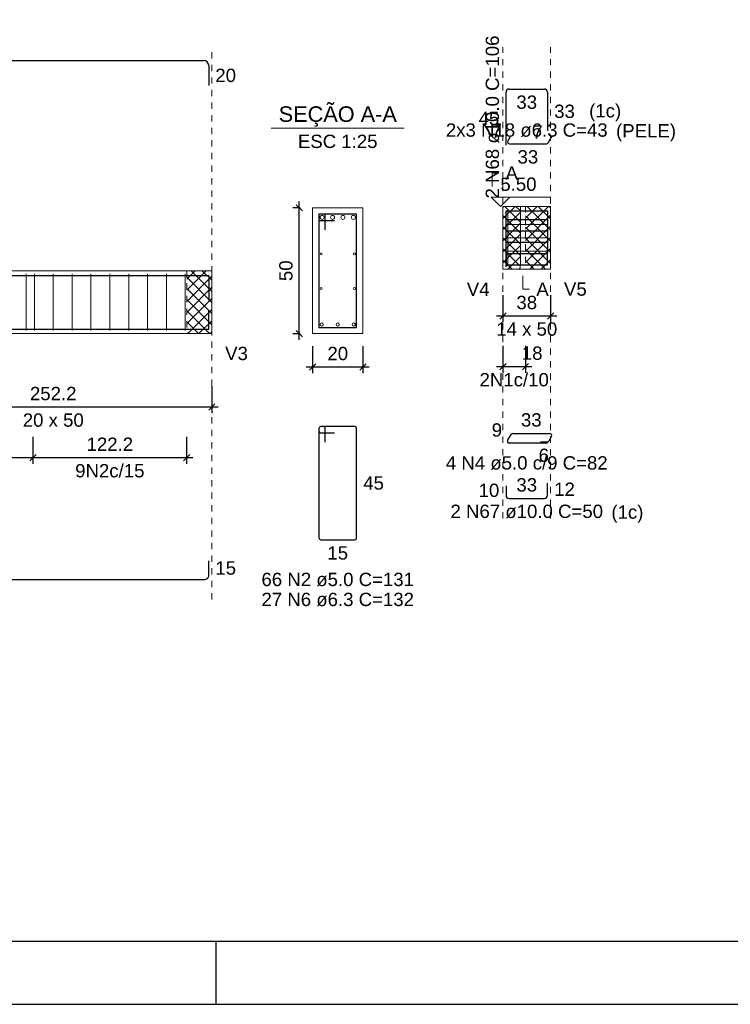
# Model space of a CAD drawing. Header units: millimetres. Extents: x 10 to 1250, y -62 to 528.
# Tile 315 of 656: x 518 to 529, y 133 to 148. Entities that reach past the tile are written whole.
import ezdxf

# ---------------------------------------------------------------- set-up
doc = ezdxf.new("R2010")
doc.units = ezdxf.units.MM
doc.header["$LTSCALE"] = 0.05
doc.linetypes.add('DOT', pattern=[6.35, 0, -6.35])
for name, color, linetype, lineweight in [('Descrição da armadura', 7, 'Continuous', 5), ('DT-Arm complementar', 5, 'Continuous', 5), ('DT-Barras na forma', 2, 'Continuous', 30), ('DT-Barras no corte', 5, 'Continuous', 5), ('DT-Barras rebatidas', 2, 'Continuous', 30), ('DT-Cotas', 9, 'Continuous', 5), ('DT-Forma', 5, 'Continuous', 5), ('DT-Hachura intersecção vigas', 9, 'Continuous', 5), ('DT-Pontilhado', 9, 'DOT', 5), ('DT-Textos', 7, 'Continuous', 5), ('Textos armaduras', 7, 'Continuous', 5)]:
    doc.layers.add(name, color=color, linetype=linetype, lineweight=lineweight)
doc.layers.add('FOLHA_PADRÃO', color=7, linetype='Continuous')
doc.styles.add('Arial', font='arial.ttf')
doc.styles.get("Standard").update_dxf_attribs({"font": 'arial.ttf'})
doc.dimstyles.new('UM_25.000000', dxfattribs={"dimtxt": 0.18, "dimasz": 0.1, "dimexe": 0.1, "dimexo": 0.2, "dimgap": 0, "dimtad": 1, "dimtih": 1, "dimtoh": 1, "dimdec": 1, "dimlfac": 25, "dimzin": 0, "dimdsep": 46, "dimtxsty": 'Standard', "dimcen": 0.09, "dimdle": 0.1, "dimadec": 1, "dimazin": 2, "dimtfac": 1, "dimtdec": 4, "dimtofl": 0, "dimtmove": 0, "dimatfit": 3, "dimfxl": 1, "dimtolj": 1, "dimarcsym": 0})
doc.dimstyles.new('UM_50.000000', dxfattribs={"dimtxt": 0.18, "dimasz": 0.1, "dimexe": 0.1, "dimexo": 0.2, "dimgap": 0.1, "dimtad": 1, "dimdec": 1, "dimlfac": 50, "dimzin": 0, "dimdsep": 46, "dimtxsty": 'Standard', "dimblk": 'OBLIQUE', "dimcen": 0.09, "dimdle": 0.1, "dimadec": 1, "dimazin": 2, "dimtfac": 1, "dimtdec": 1, "dimtofl": 0, "dimtmove": 0, "dimatfit": 3, "dimldrblk": 'OBLIQUE', "dimfxl": 1, "dimtolj": 1, "dimarcsym": 1})
pattern_1 = [(45, (477.39807, 132.9991), (-0.08838835, 0.08838835), []), (135, (477.39807, 132.9991), (-0.08838835, -0.08838835), [])]

# ---------------------------------------------------------------- blocks, each defined once
blk = doc.blocks.new('_Oblique')
at = {"color": 0, "linetype": 'ByBlock', "lineweight": -2}
blk.add_line((-0.5, -0.5), (0.5, 0.5), dxfattribs=at)
blk = doc.blocks.new('*D1946')
at = {"layer": 'Defpoints', "color": 0, "transparency": 16777216}
for p in [(515.608, 142.708), (520.652, 142.708), (520.652, 142.179)]:
    blk.add_point(p, dxfattribs=at)
at = {"layer": 'DT-Cotas', "color": 0, "lineweight": -2, "transparency": 16777216}
for p, q in [((515.608, 142.508), (515.608, 142.079)), ((520.652, 142.508), (520.652, 142.079)), ((515.508, 142.179), (520.752, 142.179))]:
    blk.add_line(p, q, dxfattribs=at)
at = {"layer": 'DT-Cotas', "color": 0, "lineweight": -2, "transparency": 16777216, "xscale": 0.1, "yscale": 0.1, "zscale": 0.1, "rotation": 180}
blk.add_blockref('_Oblique', (515.608, 142.179), dxfattribs=at)
at = {"layer": 'DT-Cotas', "color": 0, "lineweight": -2, "transparency": 16777216, "xscale": 0.1, "yscale": 0.1, "zscale": 0.1}
blk.add_blockref('_Oblique', (520.652, 142.179), dxfattribs=at)
at = {"layer": 'DT-Cotas', "transparency": 16777216, "insert": (518.13, 142.39), "char_height": 0.2118, "attachment_point": 5, "rotation": 0.0057, "style": 'Arial'}
blk.add_mtext('\\A1;252.2', dxfattribs=at)
blk = doc.blocks.new('*D1937')
at = {"layer": 'Defpoints', "color": 0, "transparency": 16777216}
for p in [(515.608, 141.903), (517.808, 141.903), (517.808, 141.374)]:
    blk.add_point(p, dxfattribs=at)
at = {"layer": 'DT-Cotas', "color": 0, "lineweight": -2, "transparency": 16777216}
for p, q in [((515.608, 141.703), (515.608, 141.274)), ((517.808, 141.703), (517.808, 141.274)), ((515.508, 141.374), (517.908, 141.374))]:
    blk.add_line(p, q, dxfattribs=at)
at = {"layer": 'DT-Cotas', "color": 0, "lineweight": -2, "transparency": 16777216, "xscale": 0.1, "yscale": 0.1, "zscale": 0.1, "rotation": 180}
blk.add_blockref('_Oblique', (515.608, 141.374), dxfattribs=at)
at = {"layer": 'DT-Cotas', "color": 0, "lineweight": -2, "transparency": 16777216, "xscale": 0.1, "yscale": 0.1, "zscale": 0.1}
blk.add_blockref('_Oblique', (517.808, 141.374), dxfattribs=at)
at = {"layer": 'DT-Cotas', "transparency": 16777216, "insert": (516.708, 141.586), "char_height": 0.2118, "attachment_point": 5, "rotation": 0.0057, "style": 'Arial'}
blk.add_mtext('\\A1;110', dxfattribs=at)
blk = doc.blocks.new('*D1938')
at = {"layer": 'Defpoints', "color": 0, "transparency": 16777216}
for p in [(517.808, 141.903), (520.252, 141.903), (520.252, 141.374)]:
    blk.add_point(p, dxfattribs=at)
at = {"layer": 'DT-Cotas', "color": 0, "lineweight": -2, "transparency": 16777216}
for p, q in [((517.808, 141.703), (517.808, 141.274)), ((520.252, 141.703), (520.252, 141.274)), ((517.708, 141.374), (520.352, 141.374))]:
    blk.add_line(p, q, dxfattribs=at)
at = {"layer": 'DT-Cotas', "color": 0, "lineweight": -2, "transparency": 16777216, "xscale": 0.1, "yscale": 0.1, "zscale": 0.1, "rotation": 180}
blk.add_blockref('_Oblique', (517.808, 141.374), dxfattribs=at)
at = {"layer": 'DT-Cotas', "color": 0, "lineweight": -2, "transparency": 16777216, "xscale": 0.1, "yscale": 0.1, "zscale": 0.1}
blk.add_blockref('_Oblique', (520.252, 141.374), dxfattribs=at)
at = {"layer": 'DT-Cotas', "transparency": 16777216, "insert": (519.03, 141.586), "char_height": 0.2118, "attachment_point": 5, "rotation": 0.0057, "style": 'Arial'}
blk.add_mtext('\\A1;122.2', dxfattribs=at)
blk = doc.blocks.new('*D1941')
at = {"layer": 'Defpoints', "color": 0, "transparency": 16777216}
for p in [(522.043, 145.343), (522.255, 145.343), (522.255, 143.343)]:
    blk.add_point(p, dxfattribs=at)
at = {"layer": 'DT-Cotas', "color": 0, "lineweight": -2, "transparency": 16777216}
for p, q in [((522.043, 143.243), (522.043, 145.443)), ((522.055, 145.343), (521.943, 145.343)), ((522.055, 143.343), (521.943, 143.343))]:
    blk.add_line(p, q, dxfattribs=at)
at = {"layer": 'DT-Cotas', "color": 0, "lineweight": -2, "transparency": 16777216, "xscale": 0.1, "yscale": 0.1, "zscale": 0.1}
for p, rotation in [((522.043, 145.343), 90), ((522.043, 143.343), 270)]:
    blk.add_blockref('_Oblique', p, dxfattribs=dict(at, rotation=rotation))
at = {"layer": 'DT-Cotas', "transparency": 16777216, "insert": (521.831, 144.343), "char_height": 0.2118, "attachment_point": 5, "rotation": 90, "style": 'Arial'}
blk.add_mtext('\\A1;50', dxfattribs=at)
blk = doc.blocks.new('*D1942')
at = {"layer": 'Defpoints', "color": 0, "transparency": 16777216}
for p in [(522.255, 143.343), (523.055, 143.343), (523.055, 142.814)]:
    blk.add_point(p, dxfattribs=at)
at = {"layer": 'DT-Cotas', "color": 0, "lineweight": -2, "transparency": 16777216}
for p, q in [((522.255, 143.143), (522.255, 142.714)), ((523.055, 143.143), (523.055, 142.714)), ((522.155, 142.814), (523.155, 142.814))]:
    blk.add_line(p, q, dxfattribs=at)
at = {"layer": 'DT-Cotas', "color": 0, "lineweight": -2, "transparency": 16777216, "xscale": 0.1, "yscale": 0.1, "zscale": 0.1, "rotation": 180}
blk.add_blockref('_Oblique', (522.255, 142.814), dxfattribs=at)
at = {"layer": 'DT-Cotas', "color": 0, "lineweight": -2, "transparency": 16777216, "xscale": 0.1, "yscale": 0.1, "zscale": 0.1}
blk.add_blockref('_Oblique', (523.055, 142.814), dxfattribs=at)
at = {"layer": 'DT-Cotas', "transparency": 16777216, "insert": (522.655, 143.026), "char_height": 0.2118, "attachment_point": 5, "rotation": 0.0057, "style": 'Arial'}
blk.add_mtext('\\A1;20', dxfattribs=at)
blk = doc.blocks.new('*D1950')
at = {"layer": 'Defpoints', "color": 0, "transparency": 16777216}
for p in [(525.281, 144.155), (526.041, 144.155), (526.041, 143.625)]:
    blk.add_point(p, dxfattribs=at)
at = {"layer": 'DT-Cotas', "color": 0, "lineweight": -2, "transparency": 16777216}
for p, q in [((525.281, 143.955), (525.281, 143.525)), ((526.041, 143.955), (526.041, 143.525)), ((525.181, 143.625), (526.141, 143.625))]:
    blk.add_line(p, q, dxfattribs=at)
at = {"layer": 'DT-Cotas', "color": 0, "lineweight": -2, "transparency": 16777216, "xscale": 0.1, "yscale": 0.1, "zscale": 0.1, "rotation": 180}
blk.add_blockref('_Oblique', (525.281, 143.625), dxfattribs=at)
at = {"layer": 'DT-Cotas', "color": 0, "lineweight": -2, "transparency": 16777216, "xscale": 0.1, "yscale": 0.1, "zscale": 0.1}
blk.add_blockref('_Oblique', (526.041, 143.625), dxfattribs=at)
at = {"layer": 'DT-Cotas', "transparency": 16777216, "insert": (525.661, 143.837), "char_height": 0.2118, "attachment_point": 5, "rotation": 0.0057, "style": 'Arial'}
blk.add_mtext('\\A1;38', dxfattribs=at)
blk = doc.blocks.new('*D1951')
at = {"layer": 'Defpoints', "color": 0, "transparency": 16777216}
for p in [(525.281, 143.35), (525.641, 143.35), (525.641, 142.82)]:
    blk.add_point(p, dxfattribs=at)
at = {"layer": 'DT-Cotas', "color": 0, "lineweight": -2, "transparency": 16777216}
for p, q in [((525.281, 143.15), (525.281, 142.72)), ((525.641, 143.15), (525.641, 142.72)), ((525.181, 142.82), (525.741, 142.82))]:
    blk.add_line(p, q, dxfattribs=at)
at = {"layer": 'DT-Cotas', "color": 0, "lineweight": -2, "transparency": 16777216, "xscale": 0.1, "yscale": 0.1, "zscale": 0.1, "rotation": 180}
blk.add_blockref('_Oblique', (525.281, 142.82), dxfattribs=at)
at = {"layer": 'DT-Cotas', "color": 0, "lineweight": -2, "transparency": 16777216, "xscale": 0.1, "yscale": 0.1, "zscale": 0.1}
blk.add_blockref('_Oblique', (525.641, 142.82), dxfattribs=at)
at = {"layer": 'DT-Cotas', "transparency": 16777216, "insert": (525.747, 143.032), "char_height": 0.2118, "attachment_point": 5, "rotation": 0.0057, "style": 'Arial'}
blk.add_mtext('\\A1;18', dxfattribs=at)
blk = doc.blocks.new('A1EST. 1500')
at = {"layer": 'FOLHA_PADRÃO', "color": 1, "linetype": 'Continuous'}
for p, q in [((41.5, 0), (41.5, 1)), ((0, 0), (150.008, 0))]:
    blk.add_line(p, q, dxfattribs=at)
at = {"layer": 'FOLHA_PADRÃO', "color": 6, "linetype": 'Continuous'}
blk.add_lwpolyline([(149, 58.4), (149, 1), (1, 1), (1, 58.4), (149, 58.4)], dxfattribs=at)

msp = doc.modelspace()

# ---------------------------------------------------------------- hatches: boundary and pattern name
at = {"layer": 'DT-Hachura intersecção vigas', "linetype": 'Continuous'}
h = msp.add_hatch(dxfattribs=at)
h.set_pattern_fill('ANSI37', color=256, style=0)
h.set_pattern_definition(pattern_1)
h.paths.add_polyline_path([(525.2812, 144.3666), (525.5612, 144.3666), (525.5612, 145.3666), (525.2812, 145.3666), (525.2812, 144.3666)])
h = msp.add_hatch(dxfattribs=at)
h.set_pattern_fill('ANSI37', color=256, style=0)
h.set_pattern_definition(pattern_1)
h.paths.add_polyline_path([(525.6412, 144.3666), (526.0412, 144.3666), (526.0412, 145.3666), (525.6412, 145.3666), (525.6412, 144.3666)])
h = msp.add_hatch(dxfattribs=at)
h.set_pattern_fill('ANSI37', color=256, style=0)
h.set_pattern_definition(pattern_1)
h.paths.add_polyline_path([(520.2521, 143.3435), (520.6521, 143.3435), (520.6521, 144.3435), (520.2521, 144.3435), (520.2521, 143.3435)])

# ---------------------------------------------------------------- linework, layer by layer
at = {"layer": 'DT-Arm complementar'}
for p, q in [((525.3612, 144.4166), (525.3612, 145.3166)), ((525.5612, 144.4166), (525.5612, 145.3166)), ((525.3312, 145.0766), (525.9912, 145.0766)), ((525.3312, 144.8666), (525.9912, 144.8666)), ((525.3312, 144.6566), (525.9912, 144.6566)), ((517.6981, 143.3935), (517.6981, 144.2935)), ((517.8301, 143.3935), (517.8301, 144.2935)), ((518.1301, 143.3935), (518.1301, 144.2935)), ((518.4301, 143.3935), (518.4301, 144.2935)), ((518.7301, 143.3935), (518.7301, 144.2935)), ((519.0301, 143.3935), (519.0301, 144.2935)), ((519.3301, 143.3935), (519.3301, 144.2935)), ((519.6301, 143.3935), (519.6301, 144.2935)), ((519.9301, 143.3935), (519.9301, 144.2935)), ((520.2301, 143.3935), (520.2301, 144.2935))]:
    msp.add_line(p, q, dxfattribs=at)
at = {"layer": 'DT-Barras na forma'}
for p, q in [((522.4547, 145.2435), (522.3547, 145.2435)), ((522.3547, 145.2435), (522.3547, 143.4435)), ((522.9547, 145.2435), (522.3547, 145.2435)), ((522.3547, 145.2435), (522.3547, 145.1435)), ((522.4547, 144.9935), (522.4547, 145.2435)), ((522.9547, 143.4435), (522.9547, 145.2435)), ((522.3547, 145.1435), (522.6047, 145.1435)), ((525.3312, 145.1566), (525.9912, 145.1566)), ((525.3312, 144.9766), (525.9912, 144.9766)), ((525.3312, 144.7966), (525.9912, 144.7966)), ((525.3312, 144.6166), (525.9912, 144.6166)), ((522.3547, 143.4435), (522.9547, 143.4435))]:
    msp.add_line(p, q, dxfattribs=at)
for points in [[(525.3312, 144.4066), (525.3312, 145.2966), (525.9912, 145.2966), (525.9912, 144.633)], [(525.3312, 144.6366), (525.3312, 144.4366), (525.9912, 144.4366), (525.9912, 144.6766)], [(502.7381, 143.8995), (502.7381, 144.2675), (520.6021, 144.2675), (520.6021, 143.8693)], [(502.7381, 143.416), (520.6021, 143.416), (520.6021, 143.716)]]:
    msp.add_lwpolyline(points, dxfattribs=at)
at = {"layer": 'DT-Barras no corte'}
for centre, radius in [((522.4067, 145.1915), 0.032), ((522.5721, 145.1915), 0.032), ((522.7374, 145.1915), 0.032), ((522.9027, 145.1915), 0.032), ((522.3907, 144.6108), 0.016), ((522.9187, 144.6108), 0.016), ((522.3907, 144.0621), 0.016), ((522.9187, 144.0621), 0.016), ((522.3997, 143.4885), 0.025), ((522.6547, 143.4885), 0.025), ((522.9097, 143.4885), 0.025)]:
    msp.add_circle(centre, radius, dxfattribs=at)
at = {"layer": 'DT-Barras rebatidas'}
for p, q in [((502.8181, 147.6845), (520.5221, 147.6845)), ((520.6021, 147.6045), (520.6021, 147.2863)), ((525.3312, 146.341), (525.3312, 147.181)), ((525.3812, 147.231), (525.9412, 147.231)), ((525.9912, 147.181), (525.9912, 146.5674)), ((525.4036, 146.4875), (525.3584, 146.4093)), ((526.0003, 146.3778), (526.0636, 146.4875)), ((525.3857, 146.362), (525.973, 146.362)), ((522.3547, 141.8368), (522.3547, 140.0968)), ((522.3547, 141.8368), (522.3547, 141.7968)), ((522.4247, 141.8668), (522.3847, 141.8668)), ((522.9247, 141.8668), (522.3847, 141.8668)), ((522.4547, 141.6168), (522.4547, 141.8368)), ((522.9547, 140.0968), (522.9547, 141.8368)), ((522.3847, 141.7668), (522.6047, 141.7668)), ((525.3571, 141.6464), (525.4125, 141.7423)), ((525.4385, 141.7573), (526.0292, 141.7573)), ((526.0552, 141.7123), (526.0098, 141.6338)), ((525.9912, 141.6014), (525.3831, 141.6014)), ((525.9838, 141.6188), (525.8812, 141.6188)), ((525.3312, 140.9255), (525.3312, 140.7755)), ((525.9912, 140.7755), (525.9912, 140.9655)), ((525.3812, 140.7255), (525.9412, 140.7255)), ((522.3847, 140.0668), (522.9247, 140.0668)), ((520.6021, 139.4966), (520.6021, 139.7341)), ((502.7381, 139.4341), (520.5396, 139.4341))]:
    msp.add_line(p, q, dxfattribs=at)
for centre, radius, start, end in [((520.5221, 147.6045), 0.08, 0, 90), ((525.3812, 147.181), 0.05, 90, 180), ((525.9412, 147.181), 0.05, 0, 90), ((525.3857, 146.3935), 0.0315, 150, 270), ((525.973, 146.3935), 0.0315, 270, 330), ((522.3847, 141.8368), 0.03, 90, 180), ((522.3847, 141.8368), 0.03, 90, 180), ((522.3847, 141.7968), 0.03, 180, 270), ((522.4247, 141.8368), 0.03, 0, 90), ((522.9247, 141.8368), 0.03, 0, 90), ((525.3831, 141.6314), 0.03, 150, 270), ((525.4385, 141.7273), 0.03, 90, 150), ((525.9838, 141.6488), 0.03, 270, 330), ((526.0292, 141.7273), 0.03, 330, 90), ((525.3812, 140.7755), 0.05, 180, 270), ((525.9412, 140.7755), 0.05, 270, 0), ((522.3847, 140.0968), 0.03, 180, 270), ((522.9247, 140.0968), 0.03, 270, 0), ((520.5396, 139.4966), 0.0625, 270, 0)]:
    msp.add_arc(centre, radius, start, end, dxfattribs=at)
at = {"layer": 'DT-Forma'}
for p, q in [((523.0547, 145.3435), (522.2547, 145.3435)), ((522.2547, 145.3435), (522.2547, 145.3435)), ((522.2547, 145.3435), (522.2547, 143.3435)), ((523.0547, 143.3435), (523.0547, 145.3435)), ((523.0547, 145.3435), (523.0547, 145.3435)), ((525.2812, 145.3666), (525.5612, 145.3666)), ((525.5612, 145.3666), (525.6412, 145.3666)), ((525.6412, 145.3666), (526.0412, 145.3666)), ((515.6081, 144.3435), (520.2521, 144.3435)), ((520.2521, 144.3435), (520.6521, 144.3435)), ((525.2812, 144.3666), (525.5612, 144.3666)), ((525.5612, 144.3666), (525.6412, 144.3666)), ((525.6412, 144.3666), (526.0412, 144.3666)), ((515.6081, 143.3435), (520.2521, 143.3435)), ((520.2521, 143.3435), (520.6521, 143.3435)), ((522.2547, 143.3435), (523.0547, 143.3435)), ((522.2547, 143.3435), (522.2547, 143.3435)), ((523.0547, 143.3435), (523.0547, 143.3435))]:
    msp.add_line(p, q, dxfattribs=at)
at = {"layer": 'DT-Forma', "linetype": 'Continuous'}
for p, q in [((525.2812, 144.3666), (525.2812, 145.3666)), ((526.0412, 145.3666), (526.0412, 144.3666)), ((520.6521, 144.3435), (520.6521, 143.3435))]:
    msp.add_line(p, q, dxfattribs=at)
at = {"layer": 'DT-Pontilhado', "ltscale": 0.2}
for p, q in [((520.6521, 139.1164), (520.6521, 147.8963)), ((525.2812, 140.4078), (525.2812, 147.8963)), ((526.0412, 140.4078), (526.0412, 147.8963)), ((525.5612, 145.3666), (525.5612, 144.3666)), ((525.6412, 145.3666), (525.6412, 144.3666)), ((520.2521, 144.3435), (520.2521, 143.3435))]:
    msp.add_line(p, q, dxfattribs=at)
at = {"layer": 'DT-Textos'}
msp.add_line((521.5957, 146.6084), (523.7137, 146.6084), dxfattribs=at)
for points in [[(525.1117, 145.6843), (525.1117, 145.8961), (525.2176, 145.8961)], [(525.3892, 145.5148), (525.2409, 145.3666), (525.0926, 145.5148), (526.0457, 145.5148)], [(525.6012, 144.2607), (525.6012, 144.0489), (525.7071, 144.0489)]]:
    msp.add_lwpolyline(points, dxfattribs=at)

# ---------------------------------------------------------------- block references
msp.add_blockref('A1EST. 1500', (479.22, 132.6844))

# ---------------------------------------------------------------- texts
at = {"layer": 'Descrição da armadura', "linetype": 'Continuous', "insert": (525.2253, 146.786), "char_height": 0.2118, "width": 5.194653, "attachment_point": 8, "rotation": 90, "line_spacing_factor": 0.798, "style": 'Arial'}
msp.add_mtext('2 N68 ø10.0 C=106', dxfattribs=at)
at = {"layer": 'Descrição da armadura', "linetype": 'Continuous', "char_height": 0.2118, "attachment_point": 8, "line_spacing_factor": 0.798, "style": 'Arial'}
for s, insert, width in [('2x3 N18 ø6.3 C=43', (525.6612, 146.4679), 5.161339), ('2N1c/10', (525.4612, 142.5027), 2.209726), ('4 N4 ø5.0 c/9 C=82', (525.6612, 141.1778), 5.161049), ('9N2c/15', (519.0301, 141.056), 2.209726), ('2 N67 ø10.0 C=50', (525.6612, 140.4078), 4.8647), ('66 N2 ø5.0 C=131', (522.6547, 139.3255), 4.8647), ('27 N6 ø6.3 C=132', (522.6547, 139.0078), 4.8647)]:
    msp.add_mtext(s, dxfattribs=dict(at, insert=insert, width=width))
at = {"layer": 'DT-Textos', "line_spacing_factor": 0.798, "style": 'Arial'}
for s, insert, char_height, width, attachment_point in [('SEÇÃO A-A', (522.6551, 146.6331), 0.2471, 4.254532, 8), ('(1c)', (526.6531, 146.7161), 0.2118, 1.009083, 7), ('ESC 1:25', (522.6547, 146.2907), 0.2118, 2.507973, 8), ('A', (525.3235, 145.7902), 0.2118, 0.390816, 7), ('5.50', (525.2409, 145.6102), 0.2118, 1.140404, 7), ('V4', (525.0694, 143.943), 0.2118, 0.716686, 9), ('A', (525.813, 143.943), 0.2118, 0.390816, 7), ('V5', (526.253, 143.943), 0.2118, 0.716686, 7), ('14 x 50', (525.6612, 143.3076), 0.2118, 1.922035, 8), ('V3', (520.8639, 142.9199), 0.2118, 0.716686, 7), ('20 x 50', (518.1301, 141.8609), 0.2118, 1.922035, 8), ('(1c)', (527.0071, 140.3381), 0.2118, 1.009083, 7)]:
    msp.add_mtext(s, dxfattribs=dict(at, insert=insert, char_height=char_height, width=width, attachment_point=attachment_point))
at = {"layer": 'DT-Textos', "linetype": 'Continuous', "insert": (527.0811, 146.3981), "char_height": 0.2118, "width": 1.888561, "attachment_point": 7, "line_spacing_factor": 0.798, "style": 'Arial'}
msp.add_mtext('(PELE)', dxfattribs=at)
at = {"layer": 'Textos armaduras', "linetype": 'Continuous', "char_height": 0.2118, "attachment_point": 7, "line_spacing_factor": 0.798, "style": 'Arial'}
for s, insert, width in [('20', (520.708, 147.3395), 0.659905), ('33', (525.4962, 146.9133), 0.659905), ('33', (526.0971, 146.7683), 0.659905), ('45', (524.8953, 146.6551), 0.659905), ('7', (525.0991, 146.4577), 0.329953), ('7', (525.75, 146.4419), 0.329953), ('33', (525.5144, 146.0443), 0.659905), ('33', (525.5689, 141.8632), 0.659905), ('9', (525.1029, 141.7036), 0.329953), ('6', (525.85, 141.3011), 0.329953), ('45', (523.0606, 140.8609), 0.659905), ('10', (524.8953, 140.7446), 0.659905), ('33', (525.4962, 140.8314), 0.659905), ('12', (526.0971, 140.7646), 0.659905), ('15', (522.4898, 139.7491), 0.659905), ('15', (520.708, 139.5095), 0.659905)]:
    msp.add_mtext(s, dxfattribs=dict(at, insert=insert, width=width))

# ---------------------------------------------------------------- dimensions: what is measured, and where the dimension line sits
at = {"layer": 'DT-Cotas'}
dim = msp.add_linear_dim(base=(522.0429, 145.3435), p1=(522.2547, 143.3435), p2=(522.2547, 145.3435), angle=90, dimstyle='UM_25.000000', override={"dimtxt": 0.2118, "dimasz": 0.1, "dimexe": 0.1, "dimexo": 0.2, "dimtad": 1, "dimtih": 0, "dimtoh": 0, "dimdec": 1, "dimlfac": 25, "dimzin": 8, "dimtxsty": 'Arial', "dimblk": 'Oblique', "dimblk1": 'Oblique', "dimblk2": 'Oblique', "dimsah": 1, "dimdle": 0.1, "dimse1": 0, "dimse2": 0, "dimclrt": 256, "dimadec": 1, "dimazin": 3, "dimtmove": 2, "dimldrblk": 'Oblique'}, dxfattribs=at)
dim.commit()
dim.dimension.update_dxf_attribs({"geometry": '*D1941', "text_midpoint": (521.8311, 144.3435), "dimtype": 160, "text_rotation": 90})
for base, p1, p2, dimstyle, override, picture, middle in [((526.0412, 143.6253), (525.2812, 144.1548), (526.0412, 144.1548), 'UM_50.000000', {"dimtxt": 0.2118, "dimasz": 0.1, "dimexe": 0.1, "dimexo": 0.2, "dimtad": 1, "dimtih": 0, "dimtoh": 0, "dimdec": 1, "dimlfac": 50, "dimzin": 8, "dimtxsty": 'Arial', "dimblk": 'Oblique', "dimblk1": 'Oblique', "dimblk2": 'Oblique', "dimsah": 1, "dimdle": 0.1, "dimse1": 0, "dimse2": 0, "dimclrt": 256, "dimadec": 1, "dimazin": 3, "dimtmove": 2, "dimldrblk": 'Oblique'}, '*D1950', (525.6612, 143.8371)), ((523.0547, 142.814), (522.2547, 143.3435), (523.0547, 143.3435), 'UM_25.000000', {"dimtxt": 0.2118, "dimasz": 0.1, "dimexe": 0.1, "dimexo": 0.2, "dimtad": 1, "dimtih": 0, "dimtoh": 0, "dimdec": 1, "dimlfac": 25, "dimzin": 8, "dimtxsty": 'Arial', "dimblk": 'Oblique', "dimblk1": 'Oblique', "dimblk2": 'Oblique', "dimsah": 1, "dimdle": 0.1, "dimse1": 0, "dimse2": 0, "dimclrt": 256, "dimadec": 1, "dimazin": 3, "dimtmove": 2, "dimldrblk": 'Oblique'}, '*D1942', (522.6547, 143.0258)), ((525.6412, 142.8204), (525.2812, 143.3499), (525.6412, 143.3499), 'UM_50.000000', {"dimtxt": 0.2118, "dimasz": 0.1, "dimexe": 0.1, "dimexo": 0.2, "dimtad": 1, "dimtih": 0, "dimtoh": 0, "dimdec": 1, "dimlfac": 50, "dimzin": 8, "dimtxsty": 'Arial', "dimblk": 'Oblique', "dimblk1": 'Oblique', "dimblk2": 'Oblique', "dimsah": 1, "dimdle": 0.1, "dimse1": 0, "dimse2": 0, "dimclrt": 256, "dimadec": 1, "dimazin": 3, "dimtmove": 2, "dimldrblk": 'Oblique'}, '*D1951', (525.7471, 143.0322)), ((520.6521, 142.1786), (515.6081, 142.7081), (520.6521, 142.7081), 'UM_50.000000', {"dimtxt": 0.2118, "dimasz": 0.1, "dimexe": 0.1, "dimexo": 0.2, "dimtad": 1, "dimtih": 0, "dimtoh": 0, "dimdec": 1, "dimlfac": 50, "dimzin": 8, "dimtxsty": 'Arial', "dimblk": 'Oblique', "dimblk1": 'Oblique', "dimblk2": 'Oblique', "dimsah": 1, "dimdle": 0.1, "dimse1": 0, "dimse2": 0, "dimclrt": 256, "dimadec": 1, "dimazin": 3, "dimtmove": 2, "dimldrblk": 'Oblique'}, '*D1946', (518.1301, 142.3904)), ((517.8081, 141.3737), (515.6081, 141.9032), (517.8081, 141.9032), 'UM_50.000000', {"dimtxt": 0.2118, "dimasz": 0.1, "dimexe": 0.1, "dimexo": 0.2, "dimtad": 1, "dimtih": 0, "dimtoh": 0, "dimdec": 1, "dimlfac": 50, "dimzin": 8, "dimtxsty": 'Arial', "dimblk": 'Oblique', "dimblk1": 'Oblique', "dimblk2": 'Oblique', "dimsah": 1, "dimdle": 0.1, "dimse1": 0, "dimse2": 0, "dimclrt": 256, "dimadec": 1, "dimazin": 3, "dimtmove": 2, "dimldrblk": 'Oblique'}, '*D1937', (516.7081, 141.5855)), ((520.2521, 141.3737), (517.8081, 141.9032), (520.2521, 141.9032), 'UM_50.000000', {"dimtxt": 0.2118, "dimasz": 0.1, "dimexe": 0.1, "dimexo": 0.2, "dimtad": 1, "dimtih": 0, "dimtoh": 0, "dimdec": 1, "dimlfac": 50, "dimzin": 8, "dimtxsty": 'Arial', "dimblk": 'Oblique', "dimblk1": 'Oblique', "dimblk2": 'Oblique', "dimsah": 1, "dimdle": 0.1, "dimse1": 0, "dimse2": 0, "dimclrt": 256, "dimadec": 1, "dimazin": 3, "dimtmove": 2, "dimldrblk": 'Oblique'}, '*D1938', (519.0301, 141.5855))]:
    dim = msp.add_linear_dim(base=base, p1=p1, p2=p2, dimstyle=dimstyle, override=override, dxfattribs=at)
    dim.commit()
    dim.dimension.update_dxf_attribs({"geometry": picture, "text_midpoint": middle, "dimtype": 160, "text_rotation": 0.00573})

doc.saveas('drawing.dxf')
